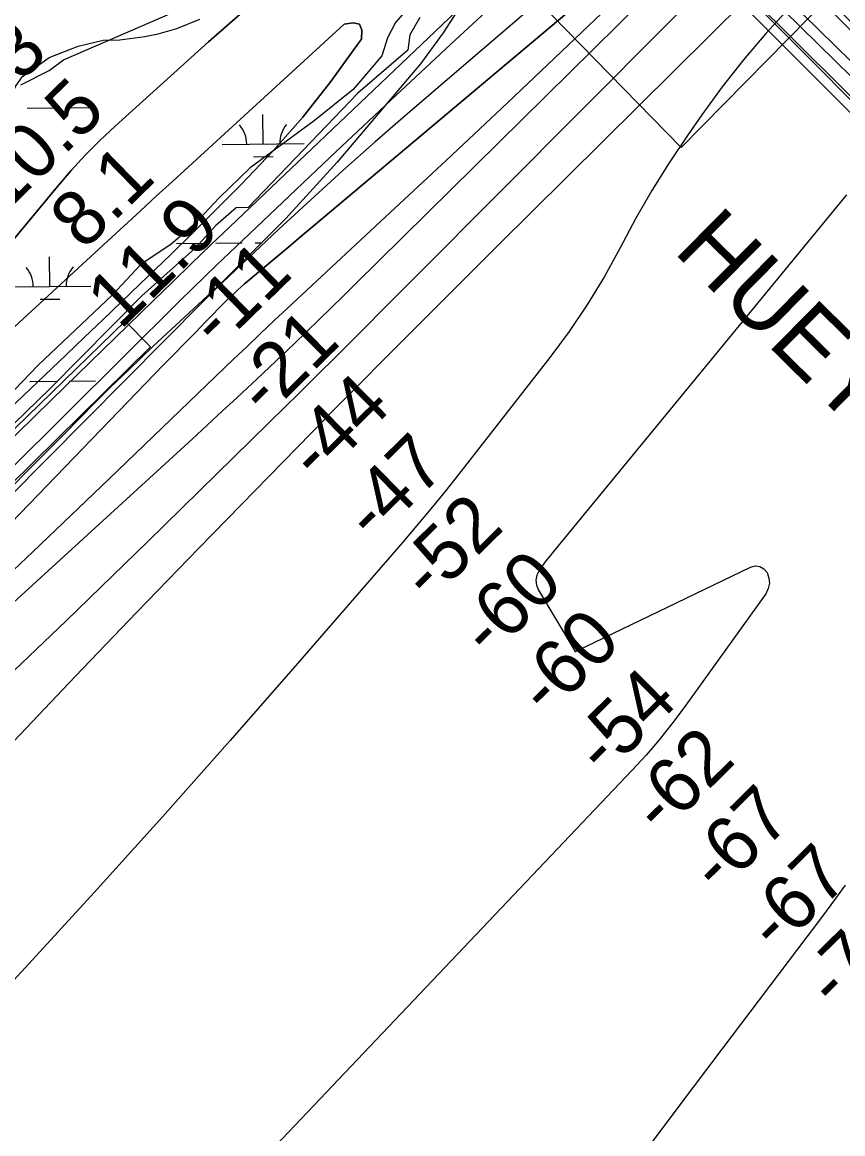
# Model space of a CAD drawing. Extents: x 3625074 to 3663148, y 511451 to 537151.
# Drawn here: x 3648096 to 3649094, y 526251 to 527604 of the extents above; entities that cross this region are included whole.
import ezdxf

# ---------------------------------------------------------------- set-up
doc = ezdxf.new("R2010")
doc.units = 0
for name, color, linetype in [('V-BRDG-IDEN', 7, 'Continuous'), ('V-BRDG-OTLN', 7, 'Continuous'), ('V-CHAN-DOCK', 7, 'Continuous'), ('V-RAIL-TRAK', 7, 'Continuous'), ('V-RIVR-EDGE', 7, 'Continuous'), ('V-RIVR-RANG', 7, 'Continuous'), ('V-ROAD-CNTR', 7, 'Continuous'), ('V-RRAP-RVMT', 7, 'Continuous'), ('V-SITE-VEGE', 7, 'Continuous'), ('V-TOPO-DPTH', 7, 'Continuous'), ('V-TOPO-MAJR', 7, 'Continuous'), ('V-TOPO-MINR', 7, 'Continuous'), ('V-TOPO-WATR', 7, 'Continuous'), ('V-WETL-SWMP', 7, 'Continuous')]:
    doc.layers.add(name, color=color, linetype=linetype)

msp = doc.modelspace()

# ---------------------------------------------------------------- linework, layer by layer
at = {"layer": 'V-BRDG-OTLN'}
for points in [[(3650466.6, 526233.4), (3650432.8, 526266.9), (3650263.6, 526434.7), (3650110.2, 526589.7), (3649551.4, 527141.5), (3649438.4, 527260.6), (3649318.2, 527382), (3649217, 527481.7), (3649129.1, 527568.5), (3649032.1, 527665.6), (3648927.4, 527765.2), (3648828.4, 527859.4), (3648732.8, 527955.1), (3648616.8, 528071.8), (3648524, 528161.3), (3648427.8, 528254.9), (3648322.4, 528357.2), (3648234.4, 528446.8), (3648138.1, 528546.6), (3648031.9, 528651.1)], [(3648029.2, 528581), (3648152.4, 528459.4), (3648235.1, 528375), (3648419.2, 528194.6), (3648581.6, 528033.2), (3648719.4, 527896.2), (3648844.5, 527772), (3648990.1, 527623.4), (3649174.3, 527438.9), (3649345.8, 527269.3), (3649514, 527104.2), (3650072.8, 526552.4), (3650226.2, 526397.4), (3650418.7, 526206.6)]]:
    msp.add_lwpolyline(points, dxfattribs=at)
msp.add_lwpolyline([(3648942.8, 527654.7), (3648994.4, 527710.3), (3649010.7, 527694.9), (3649037.8, 527668.9), (3649064.8, 527642.8), (3649091.6, 527616.6), (3649118.3, 527590.1), (3649144.8, 527563.6), (3649171.2, 527536.9), (3649249.7, 527459), (3649328.3, 527381.1), (3649371.2, 527338.6), (3649320.3, 527278.7), (3649152.1, 527444.6), (3649121.7, 527475), (3649091.3, 527505.5), (3649060.9, 527536), (3649030.6, 527566.5), (3649000.2, 527597), (3648969.9, 527627.4)], close=True, dxfattribs=at)
at = {"layer": 'V-CHAN-DOCK'}
msp.add_lwpolyline([(3647759.4, 527290.3), (3647976.5, 527067.9), (3648005.4, 527040.1), (3648012.2, 527037.3), (3648221.1, 527240.1), (3648252, 527208.7), (3647824.6, 526787.6), (3647784.6, 526823.7), (3648000.3, 527029.3), (3647958.3, 527069.9), (3647751.8, 527282), (3647759.4, 527290.3)], dxfattribs=at)
at = {"layer": 'V-RAIL-TRAK'}
for points in [[(3651176.9, 525480.7), (3651175.4, 525482.8), (3651162, 525499.7), (3651148.6, 525516.2), (3651135, 525532.7), (3651121.3, 525549), (3651107.4, 525565.2), (3651093.3, 525581.3), (3651079.1, 525597.3), (3651064.8, 525613.1), (3651050.3, 525628.7), (3651035.6, 525644.3), (3651020.9, 525659.7), (3651005.9, 525675), (3650821.7, 525855.3), (3650658, 526017.8), (3650337.3, 526334.7), (3650200.3, 526471.2), (3650079.7, 526591.3), (3649344, 527321.1), (3648906.2, 527750.5)], [(3650648.9, 526008.6), (3650328.1, 526325.5), (3650191.1, 526462.1), (3650070.6, 526582.1), (3649334.9, 527311.9), (3648897.1, 527741.3)]]:
    msp.add_lwpolyline(points, dxfattribs=at)
at = {"layer": 'V-RIVR-EDGE'}
for points in [[(3648579.8, 527609.4), (3648567.5, 527588.5), (3648565, 527569.6), (3648504.2, 527517.6), (3648370.9, 527378.3), (3648356.2, 527377.7), (3648331.6, 527356.3), (3648306.4, 527328.8), (3648241.3, 527270.7)], [(3648241.3, 527270.7), (3648129.5, 527157.7), (3648027.6, 527059.3), (3647948.3, 526987.2), (3647909.1, 526970.1), (3647897.4, 526945), (3647890.6, 526926), (3647798.4, 526805.5), (3647663.3, 526672.9), (3647504.8, 526520.7), (3647380.7, 526393), (3647165.7, 526160.7), (3647041.7, 526055), (3646945.3, 525974.3), (3646817.5, 525863.8), (3646748.8, 525801.4), (3646703.9, 525763.6), (3646662.2, 525739.8), (3646630.9, 525715.9)]]:
    msp.add_lwpolyline(points, dxfattribs=at)
at = {"layer": 'V-ROAD-CNTR'}
for points in [[(3648031.9, 528651.1), (3648138.1, 528546.6), (3648234.4, 528446.8), (3648322.4, 528357.2), (3648427.8, 528254.9), (3648524, 528161.3), (3648616.8, 528071.8), (3648732.8, 527955.1), (3648828.4, 527859.4), (3648927.4, 527765.2), (3649032.1, 527665.6), (3649129.1, 527568.5), (3649217, 527481.7), (3649318.2, 527382), (3649438.4, 527260.6), (3650466.6, 526233.4)], [(3648202.5, 528409.1), (3649482.5, 527137.6), (3650569.3, 526064)]]:
    msp.add_lwpolyline(points, dxfattribs=at)
at = {"layer": 'V-RRAP-RVMT'}
msp.add_lwpolyline([(3648722.9, 527630.1), (3648897.5, 527451.3), (3649209, 527768.1)], dxfattribs=at)
at = {"layer": 'V-SITE-VEGE'}
for points in [[(3648560.9, 527615.9), (3648549.9, 527603.3), (3648540.4, 527584.6), (3648533.4, 527562.8), (3648498.5, 527522), (3648451.2, 527483.7), (3648373.2, 527426.7), (3648335.5, 527390), (3648305.2, 527357.8), (3648277, 527333.6), (3648240.2, 527308.8), (3648205.3, 527271.5), (3648115.5, 527186.5), (3648009.5, 527076.7)], [(3648082.7, 527518.8), (3648096.2, 527537.6), (3648128.9, 527560.9), (3648163.8, 527574.6), (3648194.6, 527582.1), (3648214.6, 527582.4), (3648244.9, 527586.4), (3648261.4, 527589.5), (3648284, 527596.1), (3648312.1, 527607.6)]]:
    msp.add_lwpolyline(points, dxfattribs=at)
at = {"layer": 'V-TOPO-DPTH'}
for points in [[(3648965.6, 527743.8), (3648501.1, 527285.2), (3648486.3, 527270.6), (3648471.5, 527256), (3648456.6, 527241.5), (3648441.7, 527227), (3648426.8, 527212.6), (3648411.8, 527198.2), (3648396.7, 527183.9), (3648381.6, 527169.7), (3648375.6, 527164.1), (3648357.3, 527147.2), (3648339.1, 527130.3), (3648320.8, 527113.4), (3648302.5, 527096.6), (3647569.9, 526426.7)], [(3648965.6, 527743.8), (3648501.1, 527285.2), (3648486.3, 527270.6), (3648471.5, 527256), (3648456.6, 527241.5), (3648441.7, 527227), (3648426.8, 527212.6), (3648411.8, 527198.2), (3648396.7, 527183.9), (3648381.6, 527169.7), (3648375.6, 527164.1), (3648357.3, 527147.2), (3648339.1, 527130.3), (3648320.8, 527113.4), (3648302.5, 527096.6), (3647569.9, 526426.7)], [(3648049.7, 526780.3), (3648149.3, 526875.5), (3648248.2, 526971.4), (3648416.5, 527136.4), (3648430.7, 527150.4), (3648444.9, 527164.5), (3648459.1, 527178.6), (3648473.2, 527192.7), (3648980.1, 527702.1)], [(3648049.7, 526780.3), (3648149.3, 526875.5), (3648248.2, 526971.4), (3648416.5, 527136.4), (3648430.7, 527150.4), (3648444.9, 527164.5), (3648459.1, 527178.6), (3648473.2, 527192.7), (3648980.1, 527702.1)], [(3649019, 527673.4), (3648715.6, 527372.7), (3648675.5, 527332.9), (3648635.5, 527293), (3648595.5, 527253.1), (3648555.6, 527213.1), (3648487.2, 527144.3), (3648481.5, 527138.6), (3648475.9, 527132.9), (3648470.3, 527127.2), (3648464.7, 527121.5), (3648310.8, 526963.6), (3648235.4, 526885.8), (3648160.3, 526807.6), (3648085.8, 526728.9)], [(3648085.8, 526728.9), (3648160.3, 526807.6), (3648235.4, 526885.8), (3648310.8, 526963.6), (3648464.7, 527121.5), (3648470.3, 527127.2), (3648475.9, 527132.9), (3648481.5, 527138.6), (3648487.2, 527144.3), (3648555.6, 527213.1), (3648595.5, 527253.1), (3648635.5, 527293), (3648675.5, 527332.9), (3648715.6, 527372.7), (3649019, 527673.4)], [(3647802.3, 526782.6), (3648287.5, 527264.6), (3648302.5, 527279.3), (3648317.6, 527294.1), (3648332.8, 527308.7), (3648348, 527323.2), (3648478, 527446.5), (3648550.4, 527514.6), (3648623.1, 527582.5), (3648696.1, 527649.9)], [(3648696.1, 527649.9), (3648623.1, 527582.5), (3648550.4, 527514.6), (3648478, 527446.5), (3648348, 527323.2), (3648332.8, 527308.7), (3648317.6, 527294.1), (3648302.5, 527279.3), (3648287.5, 527264.6), (3647802.3, 526782.6)], [(3647900.7, 527117.3), (3648138.7, 527404), (3648155.4, 527423.2), (3648172.5, 527441.8), (3648190.4, 527459.7), (3648208.9, 527477.1), (3648322.6, 527579.8), (3648399.2, 527647.2)], [(3647896.9, 526802.3), (3648268, 527186.7), (3648280.9, 527200), (3648293.7, 527213.2), (3648306.6, 527226.4), (3648319.5, 527239.6), (3648343.6, 527264.2), (3648344.4, 527265), (3648345.3, 527265.9), (3648347, 527267.6), (3648353.6, 527273.8), (3648357.9, 527277.7), (3648362.1, 527281.6), (3648366.5, 527285.3), (3648370.8, 527289.1), (3648391.1, 527306.1), (3648405.7, 527318.4), (3648420.2, 527330.6), (3648434.8, 527342.9), (3648449.3, 527355.1), (3648778.7, 527632.2)], [(3648778.7, 527632.2), (3648449.3, 527355.1), (3648434.8, 527342.9), (3648420.2, 527330.6), (3648405.7, 527318.4), (3648391.1, 527306.1), (3648370.8, 527289.1), (3648366.5, 527285.3), (3648362.1, 527281.6), (3648357.9, 527277.7), (3648353.6, 527273.8), (3648347, 527267.6), (3648345.3, 527265.9), (3648344.4, 527265), (3648343.6, 527264.2), (3648319.5, 527239.6), (3648306.6, 527226.4), (3648293.7, 527213.2), (3648280.9, 527200), (3648268, 527186.7), (3647896.9, 526802.3)], [(3647445.1, 526527.6), (3648149.5, 527199.2), (3648171.9, 527220.6), (3648194.4, 527242.1), (3648216.8, 527263.6), (3648239.2, 527285.2), (3648276.7, 527321.3), (3648280.3, 527324.8), (3648283.9, 527328.3), (3648287.6, 527331.9), (3648291.2, 527335.4), (3648362.7, 527406.5), (3648400.9, 527446.7), (3648437.4, 527488.2), (3648471.5, 527531.7), (3648504, 527576.5), (3648508.5, 527583.2), (3648508.9, 527594.1), (3648506.1, 527601.4), (3648498.5, 527603.2), (3648487.7, 527601.2), (3648278.8, 527410), (3648259, 527391.9), (3648239.3, 527373.8), (3648219.5, 527355.6), (3648199.7, 527337.5), (3647927.5, 527087)]]:
    msp.add_lwpolyline(points, dxfattribs=at)
at = {"layer": 'V-TOPO-MAJR'}
msp.add_lwpolyline([(3649029, 527620.9), (3649000.6, 527589.9), (3648973.3, 527558.1), (3648947.5, 527525), (3648922.7, 527491.1), (3648905.1, 527465.8), (3648883, 527432.7), (3648861.9, 527399), (3648842.1, 527364.4), (3648823.2, 527329.4), (3648804.1, 527294.5), (3648783.7, 527260.5), (3648761.3, 527227.6), (3648737.7, 527195.6), (3648626.5, 527053.3), (3648609.9, 527032.4), (3648593.1, 527011.7), (3648576.1, 526991.3), (3648558.8, 526971), (3648430.9, 526823.5), (3648349.1, 526729.9), (3648266.7, 526636.9), (3648183.5, 526544.7), (3648099.6, 526453), (3647833.4, 526164.7)], dxfattribs=at)
at = {"layer": 'V-TOPO-MINR'}
for points in [[(3648929.5, 527805.4), (3648564.9, 527492.7), (3648525.2, 527458.1), (3648485.8, 527423.2), (3648446.9, 527387.8), (3648408.3, 527351.9), (3648347.5, 527294.7), (3648339.6, 527287.2), (3648331.8, 527279.6), (3648324, 527272), (3648316.3, 527264.3), (3647839.8, 526784.1)], [(3648965.6, 527743.8), (3648501.1, 527285.2), (3648486.3, 527270.6), (3648471.5, 527256), (3648456.6, 527241.5), (3648441.7, 527227), (3648426.8, 527212.6), (3648411.8, 527198.2), (3648396.7, 527183.9), (3648381.6, 527169.7), (3648375.6, 527164.1), (3648357.3, 527147.2), (3648339.1, 527130.3), (3648320.8, 527113.4), (3648302.5, 527096.6), (3647569.9, 526426.7)], [(3648723.5, 527712), (3648348.4, 527354.7), (3648325.1, 527332.4), (3648301.9, 527310.1), (3648278.7, 527287.6), (3648255.6, 527265.1), (3648131.7, 527144.1), (3648046.5, 527061.2)], [(3648980.1, 527702.1), (3648473.2, 527192.7), (3648459.1, 527178.6), (3648444.9, 527164.5), (3648430.7, 527150.4), (3648416.5, 527136.4), (3648248.2, 526971.4), (3648149.3, 526875.5), (3648049.7, 526780.3)], [(3649019, 527673.4), (3648715.6, 527372.7), (3648675.5, 527332.9), (3648635.5, 527293), (3648595.5, 527253.1), (3648555.6, 527213.1), (3648487.2, 527144.3), (3648481.5, 527138.6), (3648475.9, 527132.9), (3648470.3, 527127.2), (3648464.7, 527121.5), (3648310.8, 526963.6), (3648235.4, 526885.8), (3648160.3, 526807.6), (3648085.8, 526728.9)], [(3648399.2, 527647.2), (3648322.6, 527579.8), (3648208.9, 527477.1), (3648190.4, 527459.7), (3648172.5, 527441.8), (3648155.4, 527423.2), (3648138.7, 527404), (3647900.7, 527117.3)], [(3648833.7, 527646.2), (3648760, 527575.8), (3648686.2, 527505.7), (3648612, 527435.9), (3648537.5, 527366.4), (3648418.4, 527255.5), (3648402, 527240.2), (3648385.7, 527224.8), (3648369.4, 527209.3), (3648353.1, 527193.8), (3648201.2, 527047.8), (3648108.7, 526959.5), (3648016, 526871.6)], [(3648778.7, 527632.2), (3648449.3, 527355.1), (3648434.8, 527342.9), (3648420.2, 527330.6), (3648405.7, 527318.4), (3648391.1, 527306.1), (3648370.8, 527289.1), (3648366.5, 527285.3), (3648362.1, 527281.6), (3648357.9, 527277.7), (3648353.6, 527273.8), (3648347, 527267.6), (3648345.3, 527265.9), (3648344.4, 527265), (3648343.6, 527264.2), (3648319.5, 527239.6), (3648306.6, 527226.4), (3648293.7, 527213.2), (3648280.9, 527200), (3648268, 527186.7), (3647896.9, 526802.3)], [(3647927.5, 527087), (3648199.7, 527337.5), (3648219.5, 527355.6), (3648239.3, 527373.8), (3648259, 527391.9), (3648278.8, 527410), (3648487.7, 527601.2), (3648498.5, 527603.2), (3648506.1, 527601.4), (3648508.9, 527594.1), (3648508.5, 527583.2), (3648504, 527576.5), (3648471.5, 527531.7), (3648437.4, 527488.2), (3648400.9, 527446.7), (3648362.7, 527406.5), (3648291.2, 527335.4), (3648287.6, 527331.9), (3648283.9, 527328.3), (3648280.3, 527324.8), (3648276.7, 527321.3), (3648239.2, 527285.2), (3648216.8, 527263.6), (3648194.4, 527242.1), (3648171.9, 527220.6), (3648149.5, 527199.2), (3647445.1, 526527.6)], [(3649098.8, 527393.7), (3648742.1, 526959.8), (3648737.6, 526954.2), (3648733.1, 526948.5), (3648728.9, 526942.7), (3648724.7, 526936.8), (3648722, 526930.8), (3648720.7, 526924.7), (3648721.6, 526918.6), (3648723.9, 526912.5), (3648768.7, 526838.2), (3648768.9, 526838), (3648769.3, 526838), (3648769.6, 526838.2), (3648769.8, 526838.3), (3648770, 526838.3), (3648981.8, 526940.8), (3648987.9, 526942.1), (3648993.4, 526941.6), (3648998.1, 526938.6), (3649002.3, 526934), (3649004.3, 526927.4), (3649004.9, 526921), (3649003.4, 526914.6), (3649000.4, 526908.4), (3648901.2, 526769.8), (3648886.3, 526750), (3648871, 526730.6), (3648854.8, 526711.8), (3648838.1, 526693.5), (3648176.8, 525997.4)], [(3649096.9, 526553.6), (3649085.4, 526537.7), (3649073.8, 526522), (3649062.2, 526506.3), (3649050.4, 526490.7), (3648947, 526354.2), (3648894.8, 526285), (3648842.8, 526215.6)]]:
    msp.add_lwpolyline(points, dxfattribs=at)
at = {"layer": 'V-TOPO-WATR'}
msp.add_lwpolyline([(3648696.1, 527649.9), (3648623.1, 527582.5), (3648550.4, 527514.6), (3648478, 527446.5), (3648348, 527323.2), (3648332.8, 527308.7), (3648317.6, 527294.1), (3648302.5, 527279.3), (3648287.5, 527264.6), (3647802.3, 526782.6)], dxfattribs=at)
at = {"layer": 'V-WETL-SWMP'}
for p, q in [((3648101.8, 527499.2), (3648133.8, 527499.5)), ((3648149.8, 527499.6), (3648181.8, 527500)), ((3648389.1, 527455.6), (3648388.8, 527491.6)), ((3648339.1, 527455.1), (3648439.1, 527456.1)), ((3648377.3, 527440.1), (3648401.3, 527440.3)), ((3648283.5, 527334.5), (3648315.5, 527334.8)), ((3648331.5, 527334.9), (3648363.5, 527335.3)), ((3648379.5, 527335.4), (3648387.3, 527335.5)), ((3648129.4, 527282.2), (3648129.1, 527318.2)), ((3648079.4, 527281.7), (3648179.4, 527282.7)), ((3648117.6, 527266.6), (3648141.6, 527266.9)), ((3648153.2, 527167), (3648185.2, 527167.3)), ((3648105.2, 527166.5), (3648137.2, 527166.8))]:
    msp.add_line(p, q, dxfattribs=at)
for points in [[(3648698, 527730.6), (3648608, 527591), (3648580.4, 527553.3), (3648479, 527433.5), (3648416.8, 527364.8), (3648337.6, 527286), (3648255.1, 527209.5), (3648225.4, 527180.5), (3648202.8, 527159.2), (3648184.2, 527140.6), (3648147.6, 527103.4), (3648037.6, 526992.9)], [(3648094.1, 527527.6), (3648128.8, 527544.9), (3648146.1, 527557.9), (3648306.4, 527627.2)]]:
    msp.add_lwpolyline(points, dxfattribs=at)
for centre, start, end in [((3648333.9, 527455.5), 359.8032, 41.3469), ((3648444.4, 527456.6), 139.8032, 181.3468), ((3648074.2, 527282.1), 359.8032, 41.3469), ((3648184.7, 527283.2), 139.8032, 181.3468)]:
    msp.add_arc(centre, 35.2, start, end, dxfattribs=at)

# ---------------------------------------------------------------- texts
at = {"layer": 'V-BRDG-IDEN'}
msp.add_text('HUEY P. LONG BRIDGE', height=83, rotation=315.3938, dxfattribs=at).set_placement((3648886.8, 527324.5))
at = {"layer": 'V-RIVR-RANG'}
for s, rotation, p in [('14.3', 44.3483, (3648005.1, 527442.6)), ('10.5', 44.3483, (3648075.2, 527371.3)), ('8.1', 44.3483, (3648170.8, 527324.8)), ('11.9', 44.3483, (3648215.2, 527228.4)), ('-11', 44.3483, (3648334.1, 527204.8)), ('-21', 44.6358, (3648392.5, 527121.6)), ('-44', 44.6358, (3648455.1, 527042.8)), ('-47', 44.6358, (3648523.1, 526969.5)), ('-52', 44.6358, (3648591.7, 526896.6)), ('-60', 44.6358, (3648664.6, 526828.1)), ('-60', 44.6358, (3648734.7, 526756.8)), ('-54', 44.6358, (3648804, 526684.7)), ('-62', 44.6358, (3648873.5, 526612.8)), ('-67', 44.6358, (3648943.6, 526541.5)), ('-67', 44.6358, (3649013.7, 526470.1)), ('-74', 44.6358, (3649085.5, 526400.5))]:
    msp.add_text(s, height=67, rotation=rotation, dxfattribs=at).set_placement(p)

doc.saveas('drawing.dxf')
